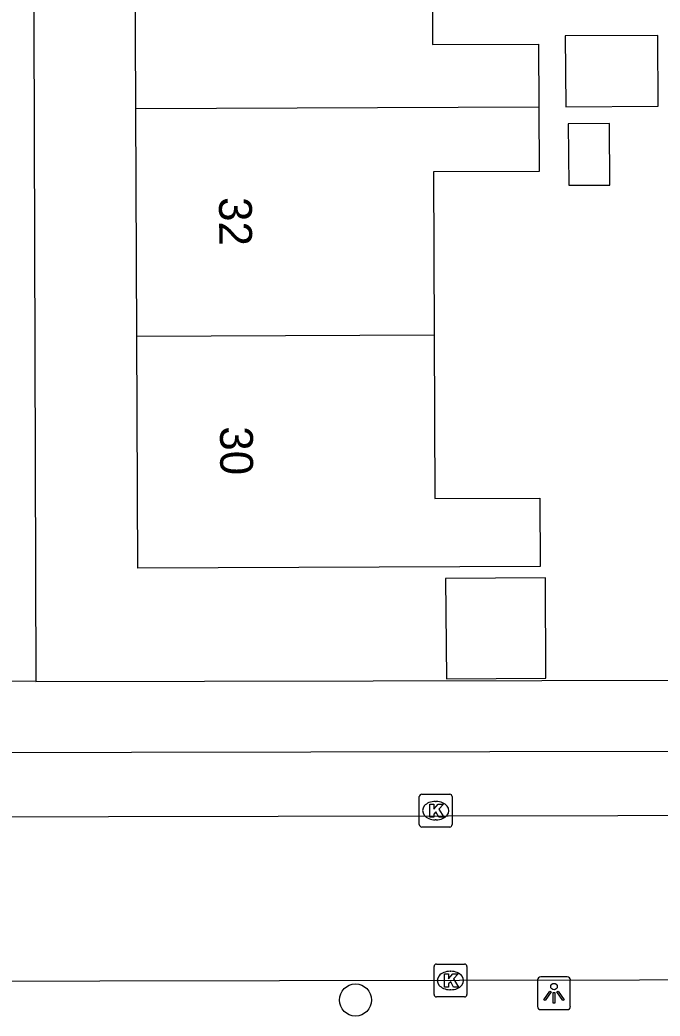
# Model space of a CAD drawing. Extents: x 160732 to 162105, y 387428 to 388479.
# Drawn here: x 161443.12 to 161462.61, y 388282.45 to 388312.77 of the extents above; entities that cross this region are included whole.
import ezdxf

# ---------------------------------------------------------------- set-up
doc = ezdxf.new("R2010")
doc.units = 0
for name, color, linetype in [('IMGEO_Boom', 7, 'Continuous'), ('IMGEO_Kolk', 7, 'Continuous'), ('IMGEO_Lichtpunt', 7, 'Continuous'), ('IMGEO_Pand', 7, 'Continuous'), ('IMGEO_Pand_nummerreeks', 7, 'Continuous'), ('IMGEO_Rijbaan_lokaal_open', 7, 'Continuous'), ('IMGEO_Voetpad_open', 7, 'Continuous')]:
    doc.layers.add(name, color=color, linetype=linetype)

msp = doc.modelspace()

# ---------------------------------------------------------------- linework, layer by layer
at = {"layer": 'IMGEO_Boom'}
msp.add_circle((161453.337, 388282.942), 0.489, dxfattribs=at)
at = {"layer": 'IMGEO_Kolk'}
for p, q in [((161455.355, 388289.206), (161456.207, 388289.206)), ((161455.28, 388288.28), (161455.28, 388289.132)), ((161455.768, 388288.986), (161455.793, 388288.986)), ((161456.281, 388289.132), (161456.281, 388288.28)), ((161455.791, 388288.426), (161455.766, 388288.426)), ((161456.207, 388288.206), (161455.355, 388288.206)), ((161455.803, 388284.035), (161456.655, 388284.035)), ((161455.728, 388283.109), (161455.728, 388283.961)), ((161456.216, 388283.815), (161456.241, 388283.815)), ((161456.729, 388283.961), (161456.729, 388283.109)), ((161456.239, 388283.255), (161456.214, 388283.255)), ((161456.655, 388283.035), (161455.803, 388283.035))]:
    msp.add_line(p, q, dxfattribs=at)
for points in [[(161455.355, 388289.206), (161456.207, 388289.206)], [(161455.28, 388288.28), (161455.28, 388289.132)], [(161455.601, 388288.906), (161455.724, 388288.906), (161455.724, 388288.755), (161455.854, 388288.906), (161456.018, 388288.906), (161455.872, 388288.755), (161456.025, 388288.506), (161455.873, 388288.506), (161455.788, 388288.67), (161455.724, 388288.603), (161455.724, 388288.506), (161455.601, 388288.506), (161455.601, 388288.906)], [(161456.281, 388289.132), (161456.281, 388288.28)], [(161456.207, 388288.206), (161455.355, 388288.206)], [(161455.803, 388284.035), (161456.655, 388284.035)], [(161455.728, 388283.109), (161455.728, 388283.961)], [(161456.049, 388283.735), (161456.172, 388283.735), (161456.172, 388283.584), (161456.302, 388283.735), (161456.466, 388283.735), (161456.32, 388283.584), (161456.473, 388283.335), (161456.321, 388283.335), (161456.236, 388283.499), (161456.172, 388283.432), (161456.172, 388283.335), (161456.049, 388283.335), (161456.049, 388283.735)], [(161456.729, 388283.961), (161456.729, 388283.109)], [(161456.655, 388283.035), (161455.803, 388283.035)]]:
    msp.add_lwpolyline(points, dxfattribs=at)
for centre, start, end in [((161455.357, 388289.13), 91.552, 178.448), ((161455.357, 388289.13), 91.552, 178.448), ((161456.205, 388289.13), 1.552, 88.448), ((161456.205, 388289.13), 1.552, 88.448), ((161455.357, 388288.282), 181.552, 268.448), ((161455.357, 388288.282), 181.552, 268.448), ((161456.205, 388288.282), 271.552, 358.448), ((161456.205, 388288.282), 271.552, 358.448), ((161455.805, 388283.959), 91.552, 178.448), ((161455.805, 388283.959), 91.552, 178.448), ((161456.653, 388283.959), 1.552, 88.448), ((161456.653, 388283.959), 1.552, 88.448), ((161455.805, 388283.111), 181.552, 268.448), ((161455.805, 388283.111), 181.552, 268.448), ((161456.653, 388283.111), 271.552, 358.448), ((161456.653, 388283.111), 271.552, 358.448)]:
    msp.add_arc(centre, 0.0765, start, end, dxfattribs=at)
for centre, major_axis, ratio, start_param, end_param in [((161455.767, 388288.706), (-0.387, 0.002), 0.722429, 4.712389, 7.853982), ((161455.792, 388288.706), (-0.39, 0.002), 0.717154, 1.570796, 4.712389), ((161456.215, 388283.535), (-0.387, 0.002), 0.722429, 4.712389, 7.853982), ((161456.24, 388283.535), (-0.39, 0.002), 0.717154, 1.570796, 4.712389)]:
    msp.add_ellipse(centre, major_axis=major_axis, ratio=ratio, start_param=start_param, end_param=end_param, dxfattribs=at)
at = {"layer": 'IMGEO_Lichtpunt'}
for p, q in [((161458.882, 388283.551), (161458.882, 388282.744)), ((161458.882, 388283.551), (161458.882, 388282.744)), ((161459.784, 388283.646), (161458.976, 388283.646)), ((161459.784, 388283.646), (161458.976, 388283.646)), ((161459.878, 388282.744), (161459.878, 388283.551)), ((161459.878, 388282.744), (161459.878, 388283.551)), ((161458.976, 388282.65), (161459.784, 388282.65)), ((161458.976, 388282.65), (161459.784, 388282.65))]:
    msp.add_line(p, q, dxfattribs=at)
for points in [[(161459.256, 388283.215), (161459.295, 388283.187), (161459.107, 388282.925), (161459.069, 388282.952), (161459.256, 388283.215)], [(161459.358, 388283.167), (161459.405, 388283.167), (161459.405, 388282.845), (161459.358, 388282.845), (161459.358, 388283.167)], [(161459.468, 388283.187), (161459.506, 388283.214), (161459.693, 388282.952), (161459.654, 388282.924), (161459.468, 388283.187)]]:
    msp.add_lwpolyline(points, dxfattribs=at)
msp.add_circle((161459.381, 388283.349), 0.0994, dxfattribs=at)
for centre, start, end in [((161458.976, 388283.551), 90, 180), ((161458.976, 388283.551), 90, 180), ((161459.784, 388283.551), 0, 90), ((161459.784, 388283.551), 0, 90), ((161458.976, 388282.744), 180, 270), ((161458.976, 388282.744), 180, 270), ((161459.784, 388282.744), 270, 0), ((161459.784, 388282.744), 270, 360)]:
    msp.add_arc(centre, 0.0946, start, end, dxfattribs=at)
at = {"layer": 'IMGEO_Pand'}
for points in [[(161455.662, 388317.034), (161455.685, 388312.02), (161458.912, 388312.035), (161458.92, 388310.117)], [(161446.649, 388310.063), (161446.618, 388316.994)], [(161459.721, 388312.286), (161459.74, 388310.129), (161462.55, 388310.142), (161462.54, 388312.3), (161459.721, 388312.286)], [(161458.92, 388310.117), (161446.649, 388310.063)], [(161446.68, 388303.132), (161446.649, 388310.063)], [(161458.92, 388310.117), (161458.929, 388308.161), (161455.707, 388308.146), (161455.73, 388303.172)], [(161459.809, 388309.613), (161459.83, 388307.739), (161461.081, 388307.745), (161461.072, 388309.619), (161459.809, 388309.613)], [(161455.73, 388303.172), (161446.68, 388303.132)], [(161455.73, 388303.172), (161455.752, 388298.204), (161458.946, 388298.218), (161458.956, 388296.137), (161446.712, 388296.081), (161446.68, 388303.132)], [(161456.075, 388295.775), (161456.108, 388292.722), (161459.131, 388292.735), (161459.117, 388295.789), (161456.075, 388295.775)]]:
    msp.add_lwpolyline(points, dxfattribs=at)
at = {"layer": 'IMGEO_Rijbaan_lokaal_open'}
for points in [[(161492.353, 388288.605), (161373.414, 388288.379)], [(161467.463, 388283.555), (161396.234, 388283.429)]]:
    msp.add_lwpolyline(points, dxfattribs=at)
at = {"layer": 'IMGEO_Voetpad_open'}
for points in [[(161443.501, 388325.98), (161443.602, 388292.64)], [(161443.602, 388292.64), (161440.766, 388292.644)], [(161443.602, 388292.64), (161484.702, 388292.722)], [(161376.687, 388290.36), (161381.042, 388290.368), (161484.706, 388290.556), (161489.358, 388290.564)]]:
    msp.add_lwpolyline(points, dxfattribs=at)

# ---------------------------------------------------------------- texts
at = {"layer": 'IMGEO_Pand_nummerreeks'}
for s, p in [('32', (161449.182, 388307.378)), ('30', (161449.213, 388300.401))]:
    msp.add_text(s, height=1, rotation=270.2575, dxfattribs=at).set_placement(p)

doc.saveas('drawing.dxf')
